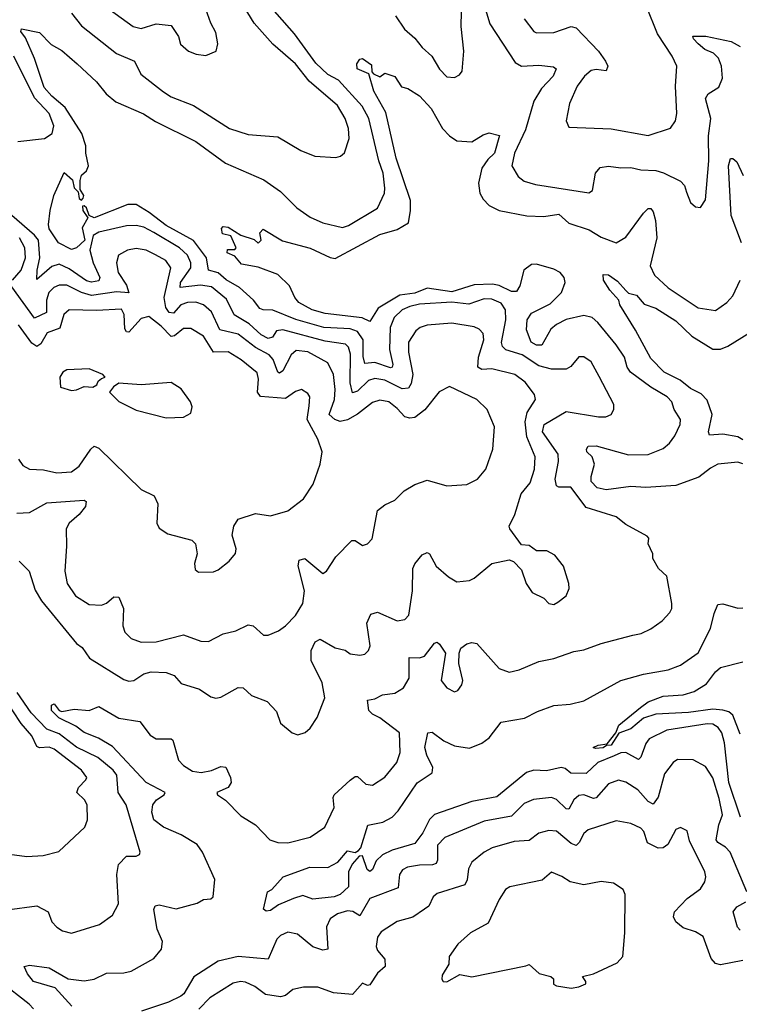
# Model space of a CAD drawing. Extents: x 1954678 to 2060275, y 904822 to 1016299.
# Tile 436 of 467: x 2027726 to 2030621, y 998843 to 1002802. Entities that reach past the tile are written whole.
import ezdxf

# ---------------------------------------------------------------- set-up
doc = ezdxf.new("R2010")
doc.units = 0

msp = doc.modelspace()

# ---------------------------------------------------------------- linework, layer by layer
at = {"layer": '0CON20XD'}
for points in [[(2027935, 1002828.5), (2027975, 1002776.8), (2028115.7, 1002665.7), (2028188.1, 1002635), (2028213.5, 1002583.5), (2028305, 1002511.5), (2028335, 1002491.5), (2028425, 1002456.9), (2028570, 1002365), (2028645, 1002341.1), (2028765, 1002331.4), (2028856.6, 1002276.6), (2028913.3, 1002253.3), (2028998.3, 1002248.3), (2029017, 1002253), (2029033, 1002267), (2029051.8, 1002325), (2029048.8, 1002365), (2029035.4, 1002405), (2029005, 1002456.9), (2028890.4, 1002555), (2028835.3, 1002625), (2028744.2, 1002704.3), (2028668.7, 1002788.7), (2028574.2, 1002945)], [(2030193, 1000327), (2030226, 1000334), (2030265, 1000352.2), (2030310.8, 1000385), (2030342.1, 1000417.9), (2030350, 1000435), (2030350, 1000455), (2030329.2, 1000565), (2030295.6, 1000595.6), (2030272.5, 1000635), (2030272.5, 1000655), (2030253.8, 1000695), (2030257, 1000717), (2030250, 1000725), (2030165, 1000771.9), (2030125, 1000803.1), (2030005, 1000840.6), (2029943, 1000923), (2029895, 1000922.2), (2029885, 1000928), (2029879.7, 1000955), (2029894, 1001025), (2029891.9, 1001055), (2029829, 1001145), (2029835.5, 1001174.5), (2029925, 1001226.4), (2030054.5, 1001205.5), (2030084.4, 1001205.6), (2030105.7, 1001214.3), (2030116, 1001235), (2030115.8, 1001255), (2030057.2, 1001367.2), (2030025, 1001425.8), (2029995, 1001447.1), (2029975, 1001446), (2029942.6, 1001407.4), (2029925, 1001396.9), (2029865, 1001396.6), (2029815, 1001409.8), (2029747.9, 1001455), (2029681.5, 1001475), (2029667.8, 1001487.8), (2029664, 1001504), (2029681.1, 1001595), (2029680.7, 1001635), (2029662.7, 1001662.7), (2029625, 1001679), (2029595, 1001679.2), (2029532.3, 1001657.7), (2029465, 1001666.2), (2029335, 1001657.7), (2029295, 1001649.5), (2029264.4, 1001635.6), (2029232.3, 1001605), (2029216, 1001565), (2029213.6, 1001476.4), (2029227, 1001415), (2029224.7, 1001405.3), (2029217.5, 1001402.5), (2029155, 1001424.2), (2029115, 1001420), (2029108.2, 1001448.2), (2029108.2, 1001515), (2029085, 1001548.3), (2029055, 1001558.5), (2028977.5, 1001562.5), (2028950, 1001565), (2028836.5, 1001596.5), (2028745, 1001634.4), (2028705, 1001635.3), (2028691.5, 1001641.5), (2028666.4, 1001675), (2028610, 1001725), (2028556.6, 1001756.6), (2028525, 1001784.2), (2028485.2, 1001795.2), (2028477.7, 1001845), (2028425, 1001914.8), (2028315, 1001974.4), (2028247, 1002027), (2028195, 1002058.4), (2028160.5, 1002059.5), (2028025, 1002006), (2028005.2, 1002015.2), (2027995, 1002045.9), (2027985, 1002053.6), (2027978.3, 1002051.7), (2027979.5, 1002035), (2028000.4, 1002005), (2027976.9, 1001965), (2027987.8, 1001915), (2027955, 1001884.5), (2027935, 1001878.7), (2027882.7, 1001905), (2027845, 1001961.8), (2027841.5, 1001978.5), (2027849.1, 1002035), (2027863.8, 1002095), (2027905, 1002187.5), (2027938.5, 1002158.5), (2027945, 1002126.7), (2027960.6, 1002110.6), (2027965, 1002082.9), (2027975, 1002077.1), (2027981.3, 1002085), (2027983.5, 1002095), (2027969.1, 1002119.1), (2027969.6, 1002155), (2027975, 1002176.7), (2027995, 1002193.8), (2028002.2, 1002215), (2027991.8, 1002265), (2027992.5, 1002295), (2027976.6, 1002345), (2027908.5, 1002448.5), (2027854.8, 1002495), (2027825, 1002530), (2027786.1, 1002646.1), (2027748.8, 1002728.8), (2027730, 1002755), (2027733.3, 1002765), (2027805, 1002750), (2027852.6, 1002702.6), (2027895, 1002678.1), (2027957.5, 1002625), (2028035, 1002552.9), (2028074.1, 1002504.1), (2028112.5, 1002472.5), (2028223.9, 1002423.9), (2028272.9, 1002392.9), (2028435, 1002312.5), (2028554.6, 1002224.6), (2028707.6, 1002157.6), (2028775, 1002111.3), (2028840.5, 1002045), (2028895, 1002007.5), (2028945, 1001984.7), (2029025, 1001966.7), (2029049.4, 1001975), (2029165, 1002044.6), (2029193.2, 1002105), (2029195.3, 1002125), (2029188.3, 1002185), (2029170.9, 1002235), (2029131.2, 1002405), (2029103.2, 1002455), (2029009.2, 1002559.1), (2028965, 1002581.2), (2028917.1, 1002627.1), (2028831.9, 1002745), (2028692.1, 1002905)], [(2029596.2, 1002856.2), (2029617.8, 1002785), (2029719.4, 1002629.4), (2029745, 1002614.7), (2029815, 1002619.7), (2029872.9, 1002612.9), (2029883.8, 1002605), (2029872.2, 1002575), (2029825.2, 1002524.8), (2029794.8, 1002475), (2029761.4, 1002358.6), (2029716.7, 1002265), (2029706.5, 1002215), (2029731.2, 1002171.2), (2029755, 1002153.3), (2029800.5, 1002139.5), (2030015, 1002105.7), (2030030.8, 1002115), (2030042.3, 1002185), (2030061.9, 1002208.1), (2030095, 1002212.8), (2030145, 1002205.9), (2030185, 1002207.9), (2030225, 1002198.1), (2030285, 1002195.3), (2030315.7, 1002185.7), (2030385, 1002153.1), (2030400, 1002135), (2030409.1, 1002109.1), (2030425, 1002066.7), (2030445, 1002050), (2030465, 1002047.5), (2030485, 1002077.5), (2030498, 1002235), (2030496.6, 1002335), (2030505.9, 1002405), (2030484.7, 1002485.3), (2030495.9, 1002504.1), (2030539.3, 1002530.7), (2030553.2, 1002566.8), (2030549, 1002615), (2030537.4, 1002647.4), (2030517.7, 1002667.7), (2030482.8, 1002682.8), (2030455.8, 1002705), (2030436.2, 1002725), (2030434.1, 1002735.9), (2030486, 1002736), (2030588.8, 1002715), (2030624.5, 1002694.5)], [(2029755.6, 1002805), (2029794.7, 1002754.7), (2029805, 1002749.6), (2029875, 1002750.4), (2029945, 1002774.2), (2029965, 1002770), (2030054.7, 1002675), (2030083.1, 1002635), (2030091.5, 1002615), (2030085, 1002596.2), (2030045, 1002602.1), (2030025, 1002597.3), (2029998.5, 1002575), (2029968.8, 1002535), (2029937.9, 1002465), (2029924.2, 1002395), (2029935, 1002370), (2030105, 1002363.1), (2030255, 1002337.1), (2030344.3, 1002365.7), (2030364.2, 1002395), (2030369.4, 1002425), (2030363.8, 1002535), (2030370, 1002615), (2030351.2, 1002655), (2030291.6, 1002745), (2030248.2, 1002855)], [(2028085.6, 1002845), (2028182, 1002775), (2028215, 1002766.2), (2028275, 1002785.3), (2028335, 1002778.2), (2028364.2, 1002735), (2028373.2, 1002703.2), (2028405, 1002675.8), (2028436.1, 1002663.9), (2028475, 1002657.5), (2028516.2, 1002675), (2028523.3, 1002705), (2028515, 1002750), (2028495, 1002787.5), (2028474.4, 1002845)], [(2029237.5, 1002817.5), (2029273.4, 1002763.4), (2029315, 1002728.5), (2029345, 1002690.5), (2029384.5, 1002655), (2029415, 1002603.3), (2029445, 1002572.2), (2029475, 1002570), (2029495, 1002580.8), (2029505.4, 1002594.6), (2029512.4, 1002675), (2029501.6, 1002775), (2029504, 1002835)], [(2027718, 1002312), (2027826, 1002324), (2027856.7, 1002345), (2027863.8, 1002375), (2027844.7, 1002425), (2027785, 1002487.5), (2027701.8, 1002655)], [(2028782.6, 1001912.6), (2028895, 1001883.5), (2028975, 1001845.6), (2028995, 1001841.9), (2029175, 1001937.8), (2029245, 1001958.2), (2029289.5, 1001985), (2029298.8, 1002035), (2029298.2, 1002075), (2029240.7, 1002245), (2029198.6, 1002428.6), (2029151.2, 1002515), (2029130, 1002585), (2029084.2, 1002605), (2029082.5, 1002625), (2029095, 1002644), (2029105, 1002646.2), (2029141.2, 1002621.2), (2029142.5, 1002592.5), (2029150, 1002585), (2029175, 1002572.5), (2029195, 1002586.7), (2029235, 1002573.3), (2029262.5, 1002532.5), (2029287.5, 1002525), (2029335, 1002496.2), (2029381.4, 1002445), (2029426.5, 1002365), (2029455, 1002334.5), (2029485, 1002314.5), (2029545, 1002310.9), (2029590.7, 1002339.3), (2029615, 1002347.1), (2029656.4, 1002336.4), (2029635.6, 1002265), (2029609.5, 1002240.5), (2029585.2, 1002205), (2029571.4, 1002145), (2029576.6, 1002105), (2029590.2, 1002080.2), (2029615.2, 1002055.2), (2029654.4, 1002035), (2029766.3, 1002013.7), (2029835, 1002010.5), (2029895, 1002020.4), (2029935, 1001983.4), (2030017.2, 1001957.2), (2030065, 1001927.3), (2030125, 1001905.4), (2030165, 1001927.9), (2030235, 1002024.4), (2030255, 1002042.9), (2030265, 1002042.9), (2030275, 1002030), (2030283.6, 1001995), (2030288.6, 1001925), (2030262.9, 1001812.9), (2030280, 1001775), (2030335, 1001723.8), (2030455, 1001643.2), (2030525, 1001632.9), (2030570.6, 1001665), (2030595, 1001692.2), (2030624.7, 1001755)], [(2030630, 1001905), (2030587.7, 1002015), (2030577.5, 1002215), (2030585, 1002243.8), (2030595, 1002244), (2030611.1, 1002231.1), (2030636.9, 1002175)], [(2029065, 1001301.3), (2029055, 1001342.5), (2029057.1, 1001457.1), (2029048.6, 1001485), (2029036.8, 1001496.8), (2028955, 1001509.8), (2028784.8, 1001555.2), (2028759.6, 1001550.4), (2028742.5, 1001525), (2028725, 1001520.8), (2028697.6, 1001535), (2028649.3, 1001579.3), (2028588.4, 1001615), (2028558.1, 1001678.1), (2028497.4, 1001727.4), (2028454, 1001734), (2028371.2, 1001725), (2028373.5, 1001745), (2028414.4, 1001805), (2028414.4, 1001825), (2028400.8, 1001855), (2028368.8, 1001885), (2028265, 1001946.4), (2028225, 1001967.4), (2028195, 1001974.2), (2028155, 1001973.8), (2028045, 1001947.9), (2028021.2, 1001935), (2028008.3, 1001875), (2028021.7, 1001825), (2028049, 1001765), (2028045, 1001752.2), (2028015, 1001746.2), (2027995, 1001752.3), (2027925, 1001800.5), (2027885, 1001819.4), (2027855, 1001810), (2027795, 1001757.5), (2027796.2, 1001795), (2027807.5, 1001845), (2027801.5, 1001915), (2027786, 1001936), (2027694.2, 1002015)], [(2030635, 1001016.7), (2030615, 1001023.2), (2030535, 1001014.6), (2030505, 1000999.1), (2030457.9, 1000962.1), (2030365, 1000928.8), (2030245, 1000921.4), (2030185, 1000925.2), (2030085, 1000911.1), (2030049.5, 1000919.5), (2030025.4, 1000945.4), (2030024.8, 1000965.2), (2030038.5, 1001015), (2030029.4, 1001045), (2030007.1, 1001065), (2030005.6, 1001075), (2030012.9, 1001087.1), (2030045, 1001088.8), (2030175, 1001052.6), (2030255, 1001053.2), (2030315, 1001078.5), (2030340.1, 1001099.9), (2030361.1, 1001128.9), (2030382.5, 1001175), (2030384.4, 1001195), (2030359.5, 1001235), (2030350, 1001265), (2030330.9, 1001285), (2030264.8, 1001324.8), (2030183.3, 1001385), (2030170, 1001405), (2030158.9, 1001445), (2030125.8, 1001495), (2030051.9, 1001585), (2030028.5, 1001605), (2029995, 1001612.5), (2029925, 1001596.8), (2029885, 1001577), (2029862.1, 1001557.9), (2029826.1, 1001493.9), (2029805, 1001492.9), (2029784.3, 1001505), (2029764.6, 1001555), (2029767.1, 1001595), (2029785, 1001621.5), (2029859.9, 1001660.1), (2029905.3, 1001705), (2029920.4, 1001745), (2029916.1, 1001766.1), (2029900.4, 1001785), (2029875, 1001799.6), (2029805, 1001818.8), (2029785, 1001818.3), (2029754, 1001795), (2029738.1, 1001731.9), (2029725, 1001709.1), (2029705, 1001709.4), (2029655, 1001733.5), (2029628.7, 1001738.7), (2029555, 1001735.9), (2029465, 1001707.7), (2029365, 1001723.2), (2029315, 1001702.7), (2029255, 1001694.1), (2029167.9, 1001642.1), (2029135, 1001588.2), (2029103.1, 1001603.1), (2028955, 1001620.6), (2028902.5, 1001635), (2028849.5, 1001665), (2028832.9, 1001685), (2028811.6, 1001731.6), (2028765, 1001777.8), (2028685, 1001807.1), (2028618.8, 1001818.8), (2028591.2, 1001851.2), (2028560, 1001865), (2028561.7, 1001878.3), (2028591.7, 1001878.3), (2028597.5, 1001885), (2028575, 1001932.5), (2028541.3, 1001941.3), (2028538, 1001962), (2028545, 1001971.2), (2028565, 1001968), (2028615, 1001936.2), (2028668.8, 1001918.8), (2028685, 1001903.8), (2028697.5, 1001915), (2028692.5, 1001945), (2028705, 1001960), (2028782.6, 1001912.6)], [(2027697.1, 1001755), (2027731.3, 1001795), (2027748.8, 1001845), (2027747.2, 1001885), (2027725.2, 1001925)], [(2027715, 1000817.2), (2027765, 1000820.9), (2027835, 1000859.4), (2027985, 1000870), (2027993.3, 1000865), (2027990.6, 1000845), (2027965, 1000813.1), (2027925, 1000777.8), (2027912.7, 1000755), (2027914.5, 1000685), (2027906.9, 1000585), (2027916.4, 1000535), (2027950, 1000485), (2028005, 1000450), (2028055, 1000447.3), (2028075, 1000455.5), (2028105, 1000481.5), (2028125, 1000480), (2028144.1, 1000435), (2028141.1, 1000365), (2028149.3, 1000339.3), (2028173.8, 1000313.8), (2028215, 1000299.4), (2028275, 1000300.4), (2028385, 1000329.3), (2028455, 1000303.1), (2028485, 1000301.4), (2028545, 1000333.3), (2028595, 1000344.5), (2028645, 1000368.9), (2028665, 1000364.3), (2028707.3, 1000327.3), (2028725, 1000327.5), (2028766.7, 1000345), (2028795, 1000364.2), (2028835, 1000406.7), (2028865, 1000454), (2028871.2, 1000505), (2028846.6, 1000606.6), (2028850.5, 1000629.5), (2028872.5, 1000635), (2028945, 1000575.7), (2028960.8, 1000585), (2028998.3, 1000641.7), (2029062.7, 1000707.3), (2029075, 1000708.1), (2029105, 1000687.5), (2029125, 1000694.2), (2029144.2, 1000715), (2029165, 1000828.8), (2029195, 1000852), (2029235, 1000870), (2029272.7, 1000907.3), (2029315, 1000933.3), (2029365, 1000950.8), (2029445, 1000928), (2029525, 1000932.5), (2029568, 1000955), (2029601.4, 1000995), (2029630, 1001075), (2029635.5, 1001165), (2029607.1, 1001235), (2029565.7, 1001275), (2029455, 1001327.5), (2029414.1, 1001305.9), (2029356.4, 1001233.6), (2029315, 1001203.2), (2029295, 1001199.3), (2029275, 1001204.7), (2029245, 1001238.8), (2029211.4, 1001265), (2029175, 1001272.5), (2029145, 1001263.3), (2029084.6, 1001215.4), (2029045, 1001192.8), (2029015, 1001186.5), (2028993.3, 1001195), (2028971.4, 1001215), (2028992.7, 1001275), (2028994.8, 1001315), (2028988.6, 1001375), (2028965, 1001422.1), (2028885, 1001466), (2028837.7, 1001472.3), (2028818.1, 1001455), (2028785, 1001390), (2028771.3, 1001381.3), (2028765, 1001384.4), (2028746.1, 1001436.1), (2028730, 1001455), (2028674.2, 1001484.2), (2028605, 1001537), (2028530.6, 1001555), (2028497.2, 1001627.2), (2028465, 1001655.7), (2028435, 1001666.3), (2028400.8, 1001665), (2028374.7, 1001655.3), (2028345, 1001622), (2028327.5, 1001625), (2028313.6, 1001645), (2028306.7, 1001685), (2028333.5, 1001805), (2028314.1, 1001834.1), (2028272.7, 1001857.3), (2028235, 1001875.6), (2028195, 1001882), (2028159.2, 1001875), (2028124.1, 1001855.9), (2028115.3, 1001825), (2028121.6, 1001785), (2028155.7, 1001735), (2028165, 1001703.6), (2028115, 1001707.7), (2028015, 1001693.2), (2027975.1, 1001705.1), (2027915, 1001735.2), (2027885, 1001734.3), (2027863.8, 1001725), (2027843.4, 1001705), (2027834, 1001675), (2027834.1, 1001625), (2027785, 1001602.4), (2027695, 1001728)], [(2030635, 1001112.5), (2030615, 1001124.3), (2030555, 1001135.7), (2030501.2, 1001131.2), (2030497.3, 1001145), (2030511.6, 1001215), (2030492.3, 1001272.3), (2030467.6, 1001297.6), (2030425, 1001318.7), (2030382.7, 1001352.7), (2030318.6, 1001385), (2030265, 1001440), (2030204, 1001554), (2030140, 1001655), (2030136, 1001675), (2030100, 1001715), (2030074.4, 1001755), (2030073.1, 1001776.9), (2030095, 1001776.5), (2030130.9, 1001750.9), (2030165, 1001712.9), (2030175, 1001702.9), (2030207.5, 1001695), (2030237.9, 1001657.9), (2030285, 1001641.9), (2030365, 1001591.9), (2030429.7, 1001529.7), (2030515, 1001477.7), (2030545, 1001477.6), (2030575, 1001489.3), (2030658.8, 1001541.2)], [(2027721.4, 1001035), (2027738.9, 1001008.9), (2027765, 1000994.3), (2027821.7, 1000991.7), (2027875, 1000979.6), (2027935, 1000983.9), (2027965, 1001006.2), (2028011.5, 1001075), (2028025, 1001087.3), (2028045, 1001079.6), (2028215, 1000912.9), (2028267.1, 1000887.1), (2028281.1, 1000855), (2028278.3, 1000778.3), (2028287.7, 1000757.7), (2028322.5, 1000735), (2028418.8, 1000708.8), (2028433.3, 1000695), (2028440, 1000655), (2028428.8, 1000615), (2028431.7, 1000591.7), (2028445, 1000581.2), (2028505, 1000581.4), (2028525, 1000590), (2028568.8, 1000625), (2028593.9, 1000656.1), (2028596.2, 1000675), (2028580.9, 1000729.1), (2028586.9, 1000765), (2028605, 1000794.2), (2028675, 1000817.1), (2028735, 1000807.1), (2028805, 1000827.5), (2028868, 1000875), (2028906, 1000935), (2028934.2, 1001015), (2028943.1, 1001065), (2028925.5, 1001115), (2028882, 1001195), (2028890.7, 1001249.3), (2028893.1, 1001285), (2028885, 1001298.6), (2028860, 1001315), (2028835, 1001307.1), (2028795, 1001279.6), (2028695, 1001287.5), (2028682.7, 1001305), (2028687, 1001357), (2028681.8, 1001381.8), (2028617.1, 1001435), (2028565, 1001466.8), (2028505, 1001465.3), (2028465, 1001529.1), (2028415, 1001560.7), (2028385, 1001560), (2028349, 1001531), (2028335, 1001527.8), (2028295, 1001570.3), (2028245, 1001609.1), (2028215, 1001600), (2028165, 1001545.4), (2028155, 1001547.3), (2028149, 1001559), (2028146.4, 1001616.4), (2028135, 1001637.5), (2028035, 1001632.3), (2027925, 1001635.3), (2027903.6, 1001616.4), (2027887.7, 1001562.3), (2027836.5, 1001543.5), (2027810.6, 1001499.4), (2027795, 1001488.5), (2027775, 1001501.2), (2027721.8, 1001575)], [(2029569.1, 1001405), (2029571.7, 1001445), (2029592.9, 1001515), (2029590, 1001540), (2029575, 1001557.8), (2029555, 1001567.7), (2029465, 1001581.9), (2029365, 1001574), (2029337.1, 1001565), (2029319, 1001551), (2029290.8, 1001505), (2029290, 1001465), (2029307.8, 1001375), (2029300.9, 1001339.1), (2029290.1, 1001319.9), (2029265, 1001317.4), (2029195, 1001353.1), (2029155, 1001359.3), (2029129.2, 1001350.8), (2029085, 1001309.1), (2029065, 1001301.3)], [(2027723.3, 1000625), (2027764.3, 1000584.3), (2027788.8, 1000508.8), (2027813.8, 1000465), (2027955, 1000294.2), (2027977.8, 1000277.8), (2028006.7, 1000235), (2028145, 1000148.8), (2028165, 1000142.1), (2028185, 1000144.6), (2028225, 1000171.8), (2028255, 1000180), (2028315, 1000177.7), (2028347.5, 1000165), (2028375, 1000133.3), (2028449.8, 1000109.8), (2028495, 1000080), (2028515, 1000074.5), (2028535, 1000077.5), (2028605, 1000117.1), (2028625, 1000115.8), (2028658, 1000085), (2028721.1, 1000061.1), (2028759.7, 1000019.7), (2028775, 999973.3), (2028822.5, 999935), (2028845, 999926.2), (2028875, 999936.2), (2028895, 999953.8), (2028923.2, 999996.8), (2028954.2, 1000075), (2028942.5, 1000135), (2028899.1, 1000225), (2028898.4, 1000265), (2028915, 1000300), (2028935, 1000310.9), (2028995, 1000276.7), (2029035, 1000266.7), (2029055, 1000252.5), (2029095, 1000246.7), (2029115, 1000251.4), (2029129.4, 1000265), (2029135.3, 1000284.7), (2029122.6, 1000375), (2029138, 1000412), (2029165, 1000420), (2029245, 1000384.6), (2029275, 1000390.6), (2029292, 1000408), (2029306.2, 1000505), (2029308.2, 1000595), (2029316, 1000614), (2029345, 1000650), (2029365, 1000659.2), (2029374.3, 1000654.3), (2029401.5, 1000605), (2029451.2, 1000561.2), (2029485, 1000541.4), (2029535, 1000547.5), (2029555, 1000556), (2029625, 1000616), (2029695, 1000630), (2029713, 1000623), (2029745, 1000590), (2029763.3, 1000535), (2029788.3, 1000498.3), (2029835, 1000476.7), (2029855, 1000454), (2029875, 1000451.2), (2029890.5, 1000459.5), (2029923.9, 1000486.1), (2029936, 1000515), (2029935.8, 1000535), (2029913.8, 1000605), (2029879.5, 1000649.5), (2029846.4, 1000666.4), (2029805, 1000666.7), (2029775, 1000687.5), (2029745, 1000690), (2029697.5, 1000755), (2029695.8, 1000765), (2029717.5, 1000812.5), (2029743.3, 1000895), (2029780.1, 1000939.9), (2029796.7, 1000995), (2029799.8, 1001045), (2029765.8, 1001125), (2029759.5, 1001185), (2029767.9, 1001222.1), (2029800.5, 1001275), (2029797.5, 1001295), (2029760, 1001345), (2029718.6, 1001375), (2029625, 1001398.4), (2029585, 1001395.3), (2029569.1, 1001405)], [(2027935, 1001311.2), (2027955, 1001313.8), (2027985, 1001327.5), (2028020, 1001325), (2028036.7, 1001333.3), (2028041.7, 1001348.3), (2028055, 1001360), (2028070, 1001365), (2028060, 1001375), (2028005, 1001398.8), (2027915, 1001393.8), (2027900, 1001385), (2027887.5, 1001365), (2027890, 1001325), (2027935, 1001311.2)], [(2028315, 1001200.8), (2028385, 1001203.8), (2028415, 1001220), (2028420, 1001245), (2028412.5, 1001265), (2028375, 1001317.5), (2028335, 1001343.3), (2028215, 1001334.2), (2028125, 1001340), (2028103.6, 1001326.4), (2028087.5, 1001305), (2028125, 1001266.7), (2028195, 1001232), (2028315, 1001200.8)], [(2030626.2, 999595), (2030579.2, 999735), (2030561.3, 999895), (2030550.2, 999935), (2030535.9, 999955.9), (2030515, 999968.8), (2030491.4, 999971.4), (2030330, 999945), (2030258.9, 999911.1), (2030245, 999891.1), (2030225, 999836.7), (2030215, 999827.5), (2030165, 999856), (2030145, 999854.8), (2030117.8, 999842.2), (2030051.9, 999815), (2030005, 999771.4), (2029942.6, 999772.6), (2029920.8, 999790.8), (2029905, 999795.3), (2029845, 999782.4), (2029795, 999784.7), (2029765, 999775.2), (2029645, 999677.4), (2029545, 999659), (2029395, 999606.5), (2029375, 999585.7), (2029347.4, 999532.6), (2029315, 999490.2), (2029225, 999463), (2029186.1, 999443.9), (2029160.5, 999419.5), (2029145, 999385.6), (2029135, 999377.1), (2029124.2, 999385), (2029105, 999439.5), (2029091.7, 999438.3), (2029063.6, 999406.4), (2029049.1, 999375), (2029048.7, 999315), (2029015, 999284.4), (2028991.2, 999275), (2028905, 999265.7), (2028865, 999280.8), (2028828.1, 999268.1), (2028766.9, 999243.1), (2028735, 999220), (2028717.9, 999217.9), (2028706.2, 999225), (2028722.5, 999295), (2028740, 999305), (2028786.2, 999355), (2028893.8, 999395), (2028965, 999393.6), (2029005.2, 999414.9), (2029045, 999460), (2029075, 999453.6), (2029089.2, 999460.8), (2029098.2, 999471.8), (2029127.1, 999562.9), (2029187.1, 999575), (2029224.6, 999595), (2029249.2, 999620.8), (2029325, 999733.3), (2029385.6, 999774.4), (2029387.4, 999795), (2029363.3, 999845), (2029355.9, 999875), (2029368, 999935), (2029385, 999936.7), (2029432.1, 999902.1), (2029475, 999882.1), (2029535, 999873.2), (2029585, 999892.7), (2029615, 999913.9), (2029662.8, 999977.2), (2029757, 999993), (2029809.1, 1000020.9), (2029875, 1000043.9), (2029940.7, 1000049.3), (2029995, 1000062.9), (2030145, 1000145.4), (2030235, 1000170.9), (2030335, 1000187.9), (2030385, 1000206.5), (2030455, 1000255.6), (2030505, 1000354.2), (2030519.2, 1000415), (2030535, 1000451.2), (2030555, 1000452.9), (2030615, 1000435.6), (2030635, 1000437.8)], [(2027935.4, 998835), (2027868.8, 998908.8), (2027781.9, 998935), (2027756.7, 998965), (2027744.5, 998995.5), (2027765, 999000.6), (2027845, 998989.4), (2027921.2, 998945), (2027985, 998937.1), (2028025, 998944.7), (2028075, 998968.2), (2028145, 998969.2), (2028175, 998975.7), (2028265, 999027.3), (2028295.9, 999065), (2028300.4, 999095), (2028278.7, 999145), (2028265.6, 999224.4), (2028270.9, 999239.1), (2028287.1, 999242.9), (2028355, 999227.5), (2028440.6, 999249.4), (2028465, 999263.9), (2028495, 999267.5), (2028504.4, 999275), (2028510.7, 999345), (2028461.7, 999455), (2028439.4, 999485), (2028375, 999524.3), (2028305, 999554.8), (2028266.1, 999585), (2028257.6, 999615), (2028262, 999645), (2028276.7, 999665), (2028307.1, 999685), (2028310.6, 999695), (2028235.4, 999735), (2028099.6, 999879.6), (2028042.6, 999912.6), (2027985, 999935.6), (2027951.5, 999961.5), (2027884, 999995), (2027854.2, 1000025), (2027854.1, 1000045.9), (2027865, 1000051.2), (2027884.2, 1000024.2), (2027895, 1000020), (2027945, 1000030), (2028005.4, 1000024.6), (2028045, 1000040), (2028125, 999993.1), (2028209.6, 999979.6), (2028251.4, 999925), (2028275, 999911.1), (2028335, 999910), (2028342, 999905), (2028364.7, 999824.7), (2028385, 999803.8), (2028421.1, 999781.1), (2028455.4, 999774.6), (2028497.2, 999782.8), (2028535, 999799.2), (2028555, 999796.7), (2028574.6, 999754.6), (2028576.2, 999735), (2028564.2, 999715), (2028518.8, 999695), (2028521.2, 999685), (2028553.8, 999663.8), (2028615, 999601.5), (2028674.3, 999564.3), (2028732.9, 999505), (2028765, 999493.8), (2028805, 999492.5), (2028895, 999515.5), (2028952.9, 999555), (2028990.8, 999635), (2028987.1, 999675), (2028991.4, 999685), (2029055, 999744.4), (2029075, 999758.6), (2029085, 999758.6), (2029118.1, 999728.1), (2029145, 999724.5), (2029195, 999756.7), (2029243.3, 999815), (2029256.5, 999855), (2029254.5, 999934.5), (2029174.7, 999994.7), (2029145, 1000010), (2029130, 1000025), (2029124.6, 1000065.4), (2029155, 1000071.4), (2029185, 1000086.8), (2029235, 1000093.8), (2029270, 1000115), (2029292.7, 1000155), (2029292.2, 1000237.8), (2029335, 1000235.9), (2029355, 1000243.3), (2029395, 1000295.7), (2029405, 1000298.6), (2029415, 1000290.8), (2029438.6, 1000255), (2029421.5, 1000145), (2029445, 1000115.8), (2029475, 1000098.8), (2029488.8, 1000105), (2029505, 1000127.5), (2029508.1, 1000145), (2029493.2, 1000213.2), (2029494.3, 1000255), (2029500.8, 1000275), (2029525, 1000292.9), (2029545, 1000297.5), (2029565, 1000293.3), (2029655, 1000193.3), (2029695, 1000178.1), (2029735, 1000188.1), (2029815, 1000221.1), (2029875, 1000233.5), (2029955, 1000261.9), (2029995, 1000268.5), (2030065, 1000293.8), (2030193, 1000327)], [(2030625, 999929.2), (2030594.8, 1000005), (2030578.5, 1000018.5), (2030555, 1000025.8), (2030515, 1000030.4), (2030416, 1000016), (2030285, 1000010), (2030235, 999993.5), (2030185, 999951.1), (2030136.1, 999933.9), (2030105, 999884.8), (2030087, 999883), (2030073.7, 999873.7), (2030042.1, 999872.1), (2030033.3, 999875), (2030053.8, 999885), (2030089.3, 999890.7), (2030124, 999935), (2030136.5, 999965), (2030222.9, 1000037.1), (2030255, 1000058.6), (2030315, 1000081.7), (2030395, 1000087.8), (2030439.1, 1000100.9), (2030488.6, 1000131.4), (2030525, 1000180), (2030545, 1000196.9), (2030635, 1000220.5)], [(2027675, 999223.3), (2027795, 999239.5), (2027840, 999215), (2027855.8, 999175), (2027875, 999152.5), (2027898.3, 999138.3), (2027935, 999129.2), (2028046.6, 999163.4), (2028098.7, 999201.3), (2028123.5, 999246.5), (2028116.6, 999365), (2028123.6, 999405), (2028155, 999438.9), (2028195, 999438.8), (2028207.5, 999445), (2028211.2, 999455), (2028154.7, 999645), (2028122.7, 999695), (2028116.8, 999765), (2028101.6, 999785), (2028039.8, 999835), (2027955, 999877.6), (2027885, 999930.4), (2027835, 999949.7), (2027772, 1000015), (2027716.1, 1000096.1)], [(2027685, 999446.4), (2027755, 999436.9), (2027820.9, 999440.9), (2027883.2, 999456.8), (2027987.8, 999555), (2027998.2, 999585), (2027997.9, 999645), (2027986.9, 999665), (2027955.4, 999695), (2027962.1, 999715), (2027992.3, 999745), (2027995.4, 999755), (2027974.6, 999785), (2027865, 999869.3), (2027845, 999877.6), (2027805, 999874.8), (2027795, 999879.7), (2027775, 999922.7), (2027731.5, 999971.5), (2027665, 1000073.6)], [(2030651, 999295), (2030584.8, 999454.8), (2030566.1, 999475), (2030534, 999494), (2030528.1, 999505), (2030538.7, 999565), (2030553.9, 999605), (2030539.7, 999670.3), (2030514, 999754), (2030485, 999799.6), (2030435, 999825.4), (2030372.9, 999827.1), (2030354.7, 999815.3), (2030320.3, 999769.7), (2030294.1, 999675.9), (2030275, 999647.3), (2030255, 999658), (2030212.9, 999705), (2030165, 999736.2), (2030135, 999744.6), (2030095, 999729.6), (2030045, 999672.8), (2030035, 999671.2), (2029995, 999685.7), (2029975, 999682.5), (2029955.3, 999665), (2029935, 999627.9), (2029925, 999629.3), (2029885, 999666), (2029865, 999674.7), (2029793.6, 999666.4), (2029755, 999650), (2029705, 999600), (2029595, 999579.1), (2029435.8, 999514.2), (2029407.1, 999482.9), (2029407.2, 999422.8), (2029401.3, 999408.7), (2029386.7, 999403.3), (2029335, 999402.8), (2029286.2, 999395), (2029265.9, 999384.1), (2029253.8, 999365), (2029248.3, 999311.7), (2029135, 999268.6), (2029095, 999198.6), (2029066.1, 999216.1), (2029045, 999218.9), (2029005, 999207.2), (2028975, 999187.1), (2028960.6, 999155), (2028965, 999064.4), (2028945, 999061.3), (2028905, 999074.1), (2028844.2, 999125), (2028805, 999132.7), (2028775, 999120), (2028761.1, 999105), (2028725, 999024.6), (2028605, 999034.8), (2028525, 999016.1), (2028426.5, 998953.5), (2028385.7, 998885), (2028374.4, 998875.6), (2028325, 998851), (2028215.9, 998815.9)], [(2030635, 999019.1), (2030545, 999002.1), (2030525, 999007.3), (2030507.5, 999027.5), (2030476.1, 999116.1), (2030444.7, 999134.7), (2030395, 999150.7), (2030365.6, 999175), (2030355.7, 999195), (2030360, 999215), (2030411.5, 999268.5), (2030465, 999307.5), (2030482.9, 999335), (2030486.7, 999355), (2030482.9, 999375), (2030420.6, 999500.6), (2030410.8, 999540.8), (2030385, 999553.8), (2030365, 999546), (2030333.2, 999485), (2030315, 999472.4), (2030295, 999471.2), (2030252, 999492), (2030237.5, 999537.5), (2030225, 999551.2), (2030185, 999570), (2030125, 999581.2), (2030013.3, 999545), (2029995, 999530), (2029977, 999493), (2029965, 999482.1), (2029945, 999489.2), (2029885, 999538.7), (2029855, 999542), (2029815, 999531.8), (2029775, 999501.5), (2029715, 999497.9), (2029627.2, 999472.8), (2029595, 999455.4), (2029544.5, 999415), (2029531.7, 999388.2), (2029526.7, 999343.3), (2029516.6, 999323.4), (2029405, 999288.5), (2029390, 999275), (2029372.6, 999237.4), (2029354.3, 999225), (2029307, 999193), (2029245, 999175.4), (2029180.8, 999135), (2029165, 999113.3), (2029160, 999075), (2029165, 999060), (2029195.4, 999025), (2029196.2, 998995), (2029165, 998968.1), (2029135, 998921.4), (2029125, 998918.6), (2029105, 998928.6), (2029065, 998882.4), (2028988.6, 998888.6), (2028925, 998912.5), (2028867.6, 998912.4), (2028825, 998902.2), (2028795, 998878.9), (2028775, 998873.3), (2028715, 998882.9), (2028671.4, 998915), (2028635, 998932), (2028614.7, 998935.3), (2028585, 998927.9), (2028490.4, 998869.6), (2028446.2, 998823.8)], [(2029945, 998907.5), (2029975, 998912.9), (2030003.3, 998925), (2030003.3, 998935), (2029990, 998955), (2030033.9, 998966.1), (2030129.8, 999010.2), (2030152, 999035), (2030160.2, 999129.8), (2030161.2, 999285), (2030153.3, 999305), (2030115, 999330), (2030065, 999337.1), (2029995, 999322.9), (2029940, 999335), (2029906.8, 999356.8), (2029865, 999373.8), (2029828.3, 999341.7), (2029697.5, 999315), (2029680, 999305), (2029654.4, 999265), (2029610.8, 999169.2), (2029540.2, 999129.8), (2029488, 999085), (2029453.3, 999035), (2029452.5, 999005), (2029425, 998960), (2029423.6, 998943.6), (2029430, 998935), (2029445, 998933.8), (2029497, 998963), (2029545, 998952.9), (2029761.7, 998998.3), (2029775, 999002.5), (2029816.4, 998966.4), (2029862.5, 998955), (2029873.3, 998945), (2029873.9, 998923.9), (2029885, 998917.5), (2029945, 998907.5)], [(2030625, 999140.9), (2030613.8, 999153.8), (2030596.5, 999215), (2030610.6, 999235), (2030646.8, 999255)], [(2027782.1, 998825), (2027763.9, 998843.9), (2027646.2, 998935)]]:
    msp.add_lwpolyline(points, dxfattribs=at)

doc.saveas('drawing.dxf')
